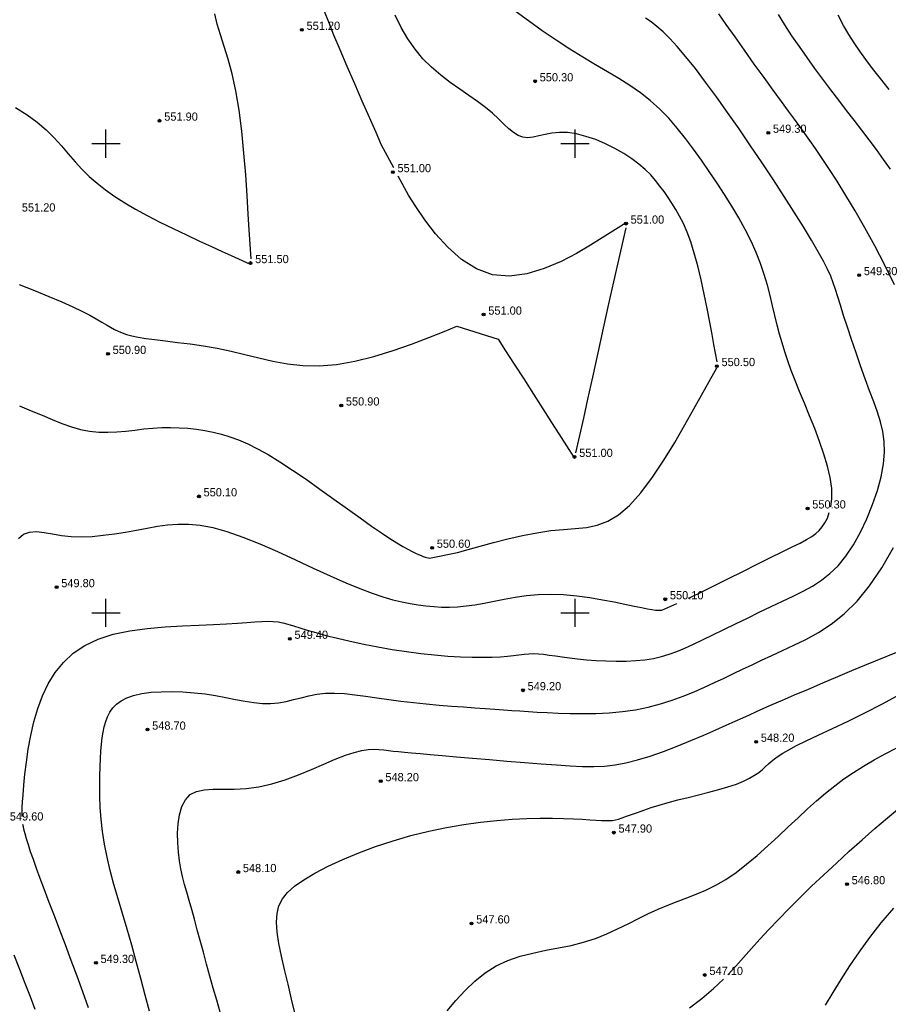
# Model space of a CAD drawing. Extents: x 10527 to 38813, y 13847 to 37526.
# Tile 982 of 1056: x 35994 to 36086, y 36946 to 37051. Entities that reach past the tile are written whole.
import ezdxf

# ---------------------------------------------------------------- set-up
doc = ezdxf.new("R2010")
doc.units = 0
doc.header["$LTSCALE"] = 0.5
doc.header["$MEASUREMENT"] = 0
doc.header["$PDMODE"] = 32
doc.header["$PDSIZE"] = 0.3
doc.linetypes.add('CONTI', pattern=[0])
for name, color, linetype in [('(004) Точки рельефа', 7, 'Continuous'), ('GORIZDEFAULT', 32, 'CONTI'), ('PI_TTDEFAULT', 5, 'CONTI'), ('SETKR', 2, 'CONTI'), ('ХХХ оформление', 7, 'ИК_Водопровод -------в--------')]:
    doc.layers.add(name, color=color, linetype=linetype)
doc.layers.add('(032) Горизонтали утолщенные', color=32, linetype='Continuous', lineweight=30)
doc.layers.add('.', color=7, linetype='Continuous', lineweight=15)
doc.styles.add('D-431', font='txt')
doc.styles.get("Standard").update_dxf_attribs({"font": 'times.ttf'})
doc.linetypes.add('ИК_Водопровод -------в--------', pattern='A,9,-0.6,["В",Standard,S=1.2,R=0,X=0,Y=-0.6],-1.2', length=10.8)

# ---------------------------------------------------------------- blocks, each defined once
blk = doc.blocks.new('BL_333')
at = {"color": 0}
for p, q in [((0, -1.5), (0, 1.5)), ((-1.5, 0), (1.5, 0))]:
    blk.add_line(p, q, dxfattribs=at)
blk = doc.blocks.new('gergrgrre')
at = {"layer": '(032) Горизонтали утолщенные', "color": 32}
for points in [[(360870.17, 4201057.23, 548), (360869.79, 4201058.85, 548), (360869.41, 4201060.44, 548), (360869.04, 4201061.98, 548), (360868.7, 4201063.43, 548), (360868.44, 4201064.77, 548), (360868.25, 4201065.98, 548), (360868.18, 4201067.04, 548), (360868.24, 4201067.96, 548), (360868.44, 4201068.78, 548), (360868.81, 4201069.52, 548), (360869.36, 4201070.21, 548), (360870.11, 4201070.88, 548), (360871.08, 4201071.56, 548), (360872.27, 4201072.27, 548), (360873.67, 4201072.99, 548), (360875.24, 4201073.72, 548), (360876.94, 4201074.43, 548), (360878.74, 4201075.1, 548), (360880.61, 4201075.72, 548), (360882.51, 4201076.27, 548), (360884.41, 4201076.74, 548), (360886.29, 4201077.13, 548), (360888.14, 4201077.44, 548), (360889.93, 4201077.69, 548), (360891.66, 4201077.87, 548), (360893.3, 4201078, 548), (360894.85, 4201078.08, 548), (360896.28, 4201078.12, 548), (360897.59, 4201078.12, 548), (360898.77, 4201078.1, 548), (360899.84, 4201078.06, 548), (360900.77, 4201078.01, 548), (360901.58, 4201077.96, 548), (360902.26, 4201077.91, 548), (360902.82, 4201077.88, 548), (360903.27, 4201077.86, 548), (360903.65, 4201077.86, 548), (360903.98, 4201077.89, 548), (360904.3, 4201077.94, 548), (360904.64, 4201078.03, 548), (360905.03, 4201078.15, 548), (360905.49, 4201078.32, 548), (360906.02, 4201078.51, 548), (360906.64, 4201078.74, 548), (360907.34, 4201078.99, 548), (360908.11, 4201079.25, 548), (360908.98, 4201079.52, 548), (360909.93, 4201079.8, 548), (360910.96, 4201080.07, 548), (360912.04, 4201080.34, 548), (360913.15, 4201080.61, 548), (360914.25, 4201080.89, 548), (360915.31, 4201081.17, 548), (360916.3, 4201081.46, 548), (360917.19, 4201081.75, 548), (360917.94, 4201082.06, 548), (360918.58, 4201082.37, 548), (360919.12, 4201082.69, 548), (360919.58, 4201083, 548), (360919.97, 4201083.31, 548), (360920.31, 4201083.61, 548), (360920.62, 4201083.9, 548), (360920.92, 4201084.17, 548), (360921.25, 4201084.44, 548), (360921.64, 4201084.73, 548), (360922.13, 4201085.04, 548), (360922.77, 4201085.41, 548), (360923.59, 4201085.85, 548), (360924.64, 4201086.36, 548), (360925.92, 4201086.97, 548), (360927.43, 4201087.68, 548), (360929.1, 4201088.47, 548), (360930.89, 4201089.35, 548), (360932.77, 4201090.3, 548), (360934.67, 4201091.32, 548)], [(360933.47, 4201155.76, 548), (360932.54, 4201156.95, 548), (360931.71, 4201158.01, 548), (360930.99, 4201158.96, 548), (360930.35, 4201159.86, 548), (360929.75, 4201160.74, 548), (360929.18, 4201161.64, 548), (360928.62, 4201162.6, 548), (360928.03, 4201163.67, 548)], [(360927.26, 4201111.3, 550), (360927.37, 4201112.2, 550), (360927.36, 4201113.24, 550), (360927.2, 4201114.42, 550), (360926.92, 4201115.62, 550), (360926.53, 4201116.9, 550), (360926.06, 4201118.25, 550), (360925.54, 4201119.63, 550), (360924.99, 4201121, 550), (360924.44, 4201122.33, 550), (360923.92, 4201123.59, 550), (360923.46, 4201124.75, 550), (360923.05, 4201125.83, 550), (360922.68, 4201126.84, 550), (360922.35, 4201127.81, 550), (360922.06, 4201128.76, 550), (360921.79, 4201129.71, 550), (360921.54, 4201130.67, 550), (360921.3, 4201131.68, 550), (360921.06, 4201132.72, 550), (360920.8, 4201133.8, 550), (360920.51, 4201134.91, 550), (360920.17, 4201136.05, 550), (360919.78, 4201137.22, 550), (360919.31, 4201138.41, 550), (360918.77, 4201139.62, 550), (360918.14, 4201140.85, 550), (360917.45, 4201142.08, 550), (360916.72, 4201143.33, 550), (360915.94, 4201144.56, 550), (360915.13, 4201145.8, 550), (360914.31, 4201147.02, 550), (360913.48, 4201148.23, 550), (360912.64, 4201149.41, 550), (360911.78, 4201150.55, 550), (360910.9, 4201151.65, 550), (360909.98, 4201152.7, 550), (360909.03, 4201153.68, 550), (360908.02, 4201154.58, 550), (360906.96, 4201155.41, 550), (360905.85, 4201156.19, 550), (360904.68, 4201156.93, 550), (360903.46, 4201157.66, 550), (360902.17, 4201158.41, 550), (360900.83, 4201159.21, 550), (360899.44, 4201160.07, 550), (360897.99, 4201161.02, 550), (360896.51, 4201162.03, 550), (360895.04, 4201163.07, 550), (360893.62, 4201164.1, 550)], [(360912.09, 4201101.55, 550), (360912.34, 4201101.66, 550), (360913.5, 4201102.24, 550), (360914.86, 4201102.92, 550), (360916.35, 4201103.66, 550), (360917.88, 4201104.42, 550), (360919.4, 4201105.18, 550), (360920.83, 4201105.88, 550), (360922.09, 4201106.51, 550), (360923.14, 4201107.02, 550), (360924, 4201107.44, 550), (360924.68, 4201107.8, 550), (360925.22, 4201108.13, 550), (360925.66, 4201108.44, 550), (360926.02, 4201108.78, 550), (360926.35, 4201109.17, 550), (360926.63, 4201109.6, 550), (360926.89, 4201110.1, 550), (360927.1, 4201110.68, 550)], [(360842.45, 4201057.72, 550), (360841.94, 4201059.09, 550), (360841.39, 4201060.52, 550), (360840.81, 4201062.01, 550), (360840.22, 4201063.51, 550)], [(360840.66, 4201107.91, 550), (360841.22, 4201108.37, 550), (360841.86, 4201108.6, 550), (360842.59, 4201108.65, 550), (360843.4, 4201108.57, 550), (360844.29, 4201108.42, 550), (360845.26, 4201108.25, 550), (360846.29, 4201108.13, 550), (360847.39, 4201108.1, 550), (360848.53, 4201108.14, 550), (360849.71, 4201108.26, 550), (360850.9, 4201108.42, 550), (360852.09, 4201108.61, 550), (360853.26, 4201108.82, 550), (360854.4, 4201109.03, 550), (360855.49, 4201109.22, 550), (360856.56, 4201109.37, 550), (360857.66, 4201109.46, 550), (360858.8, 4201109.46, 550), (360860.03, 4201109.34, 550), (360861.38, 4201109.08, 550), (360862.89, 4201108.67, 550), (360864.57, 4201108.08, 550), (360866.39, 4201107.35, 550), (360868.28, 4201106.52, 550), (360870.21, 4201105.65, 550), (360872.1, 4201104.77, 550), (360873.9, 4201103.94, 550), (360875.57, 4201103.2, 550), (360877.05, 4201102.58, 550), (360878.36, 4201102.09, 550), (360879.52, 4201101.69, 550), (360880.57, 4201101.39, 550), (360881.53, 4201101.16, 550), (360882.42, 4201100.99, 550), (360883.27, 4201100.85, 550), (360884.1, 4201100.75, 550), (360884.93, 4201100.67, 550), (360885.76, 4201100.62, 550), (360886.61, 4201100.61, 550), (360887.48, 4201100.65, 550), (360888.38, 4201100.73, 550), (360889.32, 4201100.85, 550), (360890.32, 4201101.03, 550), (360891.36, 4201101.24, 550), (360892.45, 4201101.46, 550), (360893.6, 4201101.67, 550), (360894.81, 4201101.84, 550), (360896.07, 4201101.96, 550), (360897.39, 4201102, 550), (360898.77, 4201101.95, 550), (360900.18, 4201101.81, 550), (360901.57, 4201101.63, 550), (360902.91, 4201101.4, 550), (360904.17, 4201101.16, 550), (360905.31, 4201100.93, 550), (360906.29, 4201100.72, 550), (360907.09, 4201100.56, 550), (360907.72, 4201100.43, 550), (360908.2, 4201100.35, 550), (360908.57, 4201100.3, 550), (360908.85, 4201100.27, 550), (360909.06, 4201100.27, 550), (360909.24, 4201100.28, 550), (360910.86, 4201101, 550)]]:
    blk.add_polyline3d(points, dxfattribs=at)
at = {"layer": 'GORIZDEFAULT', "color": 32}
for points in [[(360934.04, 4201134.94, 549), (360933.01, 4201137.06, 549), (360931.95, 4201139.09, 549), (360930.9, 4201141.02, 549), (360929.86, 4201142.82, 549), (360928.86, 4201144.48, 549), (360927.92, 4201146, 549), (360927.05, 4201147.34, 549), (360926.28, 4201148.51, 549), (360925.62, 4201149.49, 549), (360925.04, 4201150.33, 549), (360924.5, 4201151.09, 549), (360923.96, 4201151.83, 549), (360923.39, 4201152.61, 549), (360922.75, 4201153.47, 549), (360922, 4201154.49, 549), (360921.12, 4201155.7, 549), (360920.14, 4201157.05, 549), (360919.1, 4201158.48, 549), (360918.06, 4201159.94, 549), (360917.05, 4201161.36, 549), (360916.12, 4201162.68, 549), (360915.31, 4201163.84, 549)], [(360916.29, 4201061.43, 547), (360917.15, 4201062.34, 547), (360917.97, 4201063.26, 547), (360918.81, 4201064.22, 547), (360919.71, 4201065.23, 547), (360920.65, 4201066.25, 547), (360921.68, 4201067.34, 547), (360922.79, 4201068.47, 547), (360923.97, 4201069.65, 547), (360925.21, 4201070.86, 547), (360926.51, 4201072.1, 547), (360927.85, 4201073.34, 547), (360929.22, 4201074.59, 547), (360930.6, 4201075.83, 547), (360931.96, 4201077.02, 547), (360933.3, 4201078.15, 547), (360934.57, 4201079.21, 547)], [(360841.06, 4201078.31, 549.5), (360841.06, 4201078.74, 549.5), (360841.07, 4201079.25, 549.5), (360841.11, 4201079.87, 549.5), (360841.16, 4201080.62, 549.5), (360841.25, 4201081.63, 549.5), (360841.36, 4201082.8, 549.5), (360841.51, 4201084.1, 549.5), (360841.71, 4201085.48, 549.5), (360841.98, 4201086.92, 549.5), (360842.31, 4201088.37, 549.5), (360842.73, 4201089.79, 549.5), (360843.23, 4201091.15, 549.5), (360843.85, 4201092.44, 549.5), (360844.58, 4201093.64, 549.5), (360845.47, 4201094.72, 549.5), (360846.51, 4201095.69, 549.5), (360847.73, 4201096.52, 549.5), (360849.15, 4201097.19, 549.5), (360850.77, 4201097.71, 549.5), (360852.54, 4201098.08, 549.5), (360854.4, 4201098.34, 549.5), (360856.29, 4201098.51, 549.5), (360858.14, 4201098.62, 549.5), (360859.89, 4201098.69, 549.5), (360861.47, 4201098.75, 549.5), (360862.85, 4201098.82, 549.5), (360864.02, 4201098.9, 549.5), (360865.03, 4201098.98, 549.5), (360865.88, 4201099.04, 549.5), (360866.61, 4201099.09, 549.5), (360867.25, 4201099.11, 549.5), (360867.82, 4201099.09, 549.5), (360868.35, 4201099.03, 549.5), (360868.86, 4201098.93, 549.5), (360869.4, 4201098.79, 549.5), (360869.98, 4201098.61, 549.5), (360870.65, 4201098.4, 549.5), (360871.43, 4201098.16, 549.5), (360872.35, 4201097.89, 549.5), (360873.44, 4201097.6, 549.5), (360874.67, 4201097.29, 549.5), (360876.02, 4201096.98, 549.5), (360877.47, 4201096.67, 549.5), (360878.97, 4201096.38, 549.5), (360880.5, 4201096.11, 549.5), (360882.04, 4201095.87, 549.5), (360883.56, 4201095.68, 549.5), (360885.03, 4201095.52, 549.5), (360886.44, 4201095.4, 549.5), (360887.78, 4201095.32, 549.5), (360889.03, 4201095.28, 549.5), (360890.16, 4201095.26, 549.5), (360891.17, 4201095.28, 549.5), (360892.04, 4201095.33, 549.5), (360892.79, 4201095.39, 549.5), (360893.44, 4201095.46, 549.5), (360894.02, 4201095.54, 549.5), (360894.56, 4201095.6, 549.5), (360895.06, 4201095.64, 549.5), (360895.57, 4201095.66, 549.5), (360896.09, 4201095.64, 549.5), (360896.65, 4201095.58, 549.5), (360897.25, 4201095.5, 549.5), (360897.91, 4201095.41, 549.5), (360898.62, 4201095.3, 549.5), (360899.4, 4201095.2, 549.5), (360900.27, 4201095.09, 549.5), (360901.22, 4201095, 549.5), (360902.24, 4201094.93, 549.5), (360903.29, 4201094.88, 549.5), (360904.37, 4201094.85, 549.5), (360905.43, 4201094.86, 549.5), (360906.47, 4201094.91, 549.5), (360907.45, 4201095, 549.5), (360908.35, 4201095.15, 549.5), (360909.2, 4201095.34, 549.5), (360910.02, 4201095.58, 549.5), (360910.85, 4201095.88, 549.5), (360911.7, 4201096.23, 549.5), (360912.61, 4201096.65, 549.5), (360913.6, 4201097.12, 549.5), (360914.69, 4201097.65, 549.5), (360915.87, 4201098.22, 549.5), (360917.1, 4201098.83, 549.5), (360918.37, 4201099.45, 549.5), (360919.64, 4201100.07, 549.5), (360920.89, 4201100.67, 549.5), (360922.1, 4201101.24, 549.5), (360923.23, 4201101.78, 549.5), (360924.3, 4201102.31, 549.5), (360925.31, 4201102.86, 549.5), (360926.27, 4201103.47, 549.5), (360927.17, 4201104.18, 549.5), (360928.04, 4201105.02, 549.5), (360928.87, 4201106.03, 549.5), (360929.67, 4201107.23, 549.5), (360930.42, 4201108.58, 549.5), (360931.11, 4201110.03, 549.5), (360931.72, 4201111.54, 549.5), (360932.22, 4201113.05, 549.5), (360932.61, 4201114.51, 549.5), (360932.87, 4201115.88, 549.5), (360932.97, 4201117.12, 549.5), (360932.95, 4201118.26, 549.5), (360932.8, 4201119.32, 549.5), (360932.56, 4201120.35, 549.5), (360932.23, 4201121.4, 549.5), (360931.84, 4201122.49, 549.5), (360931.4, 4201123.66, 549.5), (360930.93, 4201124.95, 549.5), (360930.44, 4201126.32, 549.5), (360929.95, 4201127.72, 549.5), (360929.48, 4201129.11, 549.5), (360929.03, 4201130.45, 549.5), (360928.63, 4201131.68, 549.5), (360928.28, 4201132.77, 549.5), (360928, 4201133.68, 549.5), (360927.76, 4201134.47, 549.5), (360927.52, 4201135.18, 549.5), (360927.25, 4201135.87, 549.5), (360926.91, 4201136.62, 549.5), (360926.48, 4201137.47, 549.5), (360925.92, 4201138.48, 549.5), (360925.2, 4201139.71, 549.5), (360924.34, 4201141.12, 549.5), (360923.36, 4201142.69, 549.5), (360922.29, 4201144.37, 549.5), (360921.14, 4201146.14, 549.5), (360919.94, 4201147.95, 549.5), (360918.71, 4201149.77, 549.5), (360917.48, 4201151.57, 549.5), (360916.25, 4201153.32, 549.5), (360915.06, 4201154.99, 549.5), (360913.91, 4201156.56, 549.5), (360912.82, 4201157.99, 549.5), (360911.81, 4201159.26, 549.5), (360910.9, 4201160.34, 549.5), (360910.1, 4201161.21, 549.5), (360909.38, 4201161.91, 549.5), (360908.72, 4201162.48, 549.5), (360908.1, 4201162.96, 549.5), (360907.49, 4201163.38, 549.5)], [(360915.13, 4201126.73, 550.5), (360914.79, 4201128.58, 550.5), (360914.6, 4201129.67, 550.5), (360914.36, 4201130.98, 550.5), (360914.08, 4201132.43, 550.5), (360913.77, 4201133.95, 550.5), (360913.44, 4201135.49, 550.5), (360913.08, 4201136.98, 550.5), (360912.71, 4201138.34, 550.5), (360912.33, 4201139.54, 550.5), (360911.94, 4201140.58, 550.5), (360911.55, 4201141.48, 550.5), (360911.14, 4201142.28, 550.5), (360910.73, 4201142.99, 550.5), (360910.32, 4201143.65, 550.5), (360909.91, 4201144.27, 550.5), (360909.49, 4201144.88, 550.5), (360909.05, 4201145.48, 550.5), (360908.58, 4201146.07, 550.5), (360908.06, 4201146.66, 550.5), (360907.48, 4201147.24, 550.5), (360906.81, 4201147.82, 550.5), (360906.05, 4201148.39, 550.5), (360905.19, 4201148.95, 550.5), (360904.24, 4201149.49, 550.5), (360903.23, 4201149.98, 550.5), (360902.2, 4201150.42, 550.5), (360901.16, 4201150.77, 550.5), (360900.16, 4201151.03, 550.5), (360899.21, 4201151.17, 550.5), (360898.33, 4201151.18, 550.5), (360897.53, 4201151.1, 550.5), (360896.8, 4201150.97, 550.5), (360896.13, 4201150.81, 550.5), (360895.52, 4201150.69, 550.5), (360894.95, 4201150.63, 550.5), (360894.42, 4201150.68, 550.5), (360893.93, 4201150.86, 550.5), (360893.44, 4201151.17, 550.5), (360892.94, 4201151.58, 550.5), (360892.42, 4201152.08, 550.5), (360891.84, 4201152.64, 550.5), (360891.19, 4201153.24, 550.5), (360890.45, 4201153.86, 550.5), (360889.61, 4201154.49, 550.5), (360888.68, 4201155.14, 550.5), (360887.7, 4201155.81, 550.5), (360886.69, 4201156.52, 550.5), (360885.68, 4201157.29, 550.5), (360884.7, 4201158.13, 550.5), (360883.78, 4201159.04, 550.5), (360882.94, 4201160.05, 550.5), (360882.18, 4201161.16, 550.5), (360881.48, 4201162.36, 550.5), (360880.83, 4201163.67, 550.5)], [(360880.68, 4201147.4, 551), (360879.38, 4201149.83, 551), (360878.79, 4201151.18, 551), (360878.09, 4201152.77, 551), (360877.31, 4201154.53, 551), (360876.51, 4201156.38, 551), (360875.71, 4201158.22, 551), (360874.96, 4201159.98, 551), (360874.3, 4201161.57, 551), (360873.75, 4201162.93, 551), (360873.3, 4201164.09, 551)], [(360933.63, 4201147.26, 548.5), (360932.89, 4201148.32, 548.5), (360932.13, 4201149.36, 548.5), (360931.35, 4201150.4, 548.5), (360930.56, 4201151.43, 548.5), (360929.76, 4201152.48, 548.5), (360928.94, 4201153.54, 548.5), (360928.11, 4201154.62, 548.5), (360927.27, 4201155.72, 548.5), (360926.42, 4201156.85, 548.5), (360925.57, 4201158, 548.5), (360924.73, 4201159.17, 548.5), (360923.91, 4201160.34, 548.5), (360923.12, 4201161.5, 548.5), (360922.37, 4201162.64, 548.5), (360921.67, 4201163.76, 548.5)], [(360865.46, 4201137.71, 551.5), (360865.26, 4201140.81, 551.5), (360865.17, 4201142.48, 551.5), (360865.05, 4201144.46, 551.5), (360864.9, 4201146.67, 551.5), (360864.71, 4201148.98, 551.5), (360864.48, 4201151.32, 551.5), (360864.19, 4201153.57, 551.5), (360863.85, 4201155.63, 551.5), (360863.45, 4201157.43, 551.5), (360863.02, 4201158.99, 551.5), (360862.59, 4201160.36, 551.5), (360862.19, 4201161.59, 551.5), (360861.85, 4201162.72, 551.5), (360861.6, 4201163.81, 551.5)], [(360840.37, 4201153.84, 551.5), (360841.59, 4201153.08, 551.5), (360842.67, 4201152.28, 551.5), (360843.62, 4201151.45, 551.5), (360844.46, 4201150.6, 551.5), (360845.24, 4201149.75, 551.5), (360845.97, 4201148.9, 551.5), (360846.7, 4201148.06, 551.5), (360847.44, 4201147.26, 551.5), (360848.22, 4201146.5, 551.5), (360849.06, 4201145.77, 551.5), (360849.96, 4201145.07, 551.5), (360850.94, 4201144.38, 551.5), (360852, 4201143.7, 551.5), (360853.15, 4201143.03, 551.5), (360854.4, 4201142.34, 551.5), (360855.75, 4201141.64, 551.5), (360857.16, 4201140.94, 551.5), (360858.58, 4201140.27, 551.5), (360859.96, 4201139.62, 551.5), (360861.25, 4201139.03, 551.5), (360862.4, 4201138.52, 551.5), (360863.36, 4201138.08, 551.5), (360865.38, 4201137.17, 551.5), (360865.4, 4201137.18, 551.5)], [(360905.43, 4201141.56, 551), (360902.88, 4201139.95, 551), (360901.65, 4201139.17, 551), (360900.17, 4201138.3, 551), (360898.51, 4201137.44, 551), (360896.72, 4201136.68, 551), (360894.87, 4201136.12, 551), (360893, 4201135.87, 551), (360891.19, 4201136.03, 551), (360889.48, 4201136.65, 551), (360887.9, 4201137.66, 551), (360886.45, 4201138.95, 551), (360885.14, 4201140.39, 551), (360884, 4201141.88, 551), (360883.03, 4201143.29, 551), (360882.24, 4201144.5, 551), (360881.16, 4201146.52, 551)], [(360900.09, 4201117.05, 551), (360900.92, 4201120.76, 551), (360901.36, 4201122.76, 551), (360901.89, 4201125.12, 551), (360902.46, 4201127.7, 551), (360903.04, 4201130.35, 551), (360903.61, 4201132.92, 551), (360904.14, 4201135.28, 551), (360904.58, 4201137.28, 551), (360905.43, 4201141.03, 551)], [(360840.76, 4201134.97, 551), (360842.38, 4201134.33, 551), (360843.91, 4201133.71, 551), (360845.28, 4201133.13, 551), (360846.45, 4201132.6, 551), (360847.44, 4201132.13, 551), (360848.27, 4201131.71, 551), (360848.97, 4201131.33, 551), (360849.55, 4201130.99, 551), (360850.05, 4201130.7, 551), (360850.49, 4201130.43, 551), (360850.89, 4201130.2, 551), (360851.29, 4201130, 551), (360851.71, 4201129.82, 551), (360852.18, 4201129.66, 551), (360852.74, 4201129.51, 551), (360853.42, 4201129.38, 551), (360854.24, 4201129.25, 551), (360855.22, 4201129.11, 551), (360856.36, 4201128.98, 551), (360857.62, 4201128.82, 551), (360858.97, 4201128.65, 551), (360860.39, 4201128.44, 551), (360861.85, 4201128.19, 551), (360863.33, 4201127.89, 551), (360864.8, 4201127.54, 551), (360866.28, 4201127.18, 551), (360867.79, 4201126.83, 551), (360869.35, 4201126.55, 551), (360870.98, 4201126.37, 551), (360872.71, 4201126.33, 551), (360874.56, 4201126.47, 551), (360876.52, 4201126.81, 551), (360878.56, 4201127.32, 551), (360880.6, 4201127.94, 551), (360882.57, 4201128.63, 551), (360884.4, 4201129.33, 551), (360886.03, 4201129.98, 551), (360887.39, 4201130.54, 551), (360891.82, 4201129.15, 551), (360892.6, 4201127.93, 551), (360893.52, 4201126.49, 551), (360894.53, 4201124.92, 551), (360895.56, 4201123.3, 551), (360896.56, 4201121.73, 551), (360897.48, 4201120.29, 551), (360898.27, 4201119.06, 551), (360899.92, 4201116.51, 551), (360899.94, 4201116.52, 551)], [(360840.78, 4201122.04, 550.5), (360842.02, 4201121.54, 550.5), (360843.18, 4201121.06, 550.5), (360844.27, 4201120.6, 550.5), (360845.31, 4201120.19, 550.5), (360846.31, 4201119.83, 550.5), (360847.29, 4201119.55, 550.5), (360848.25, 4201119.35, 550.5), (360849.22, 4201119.25, 550.5), (360850.19, 4201119.24, 550.5), (360851.15, 4201119.28, 550.5), (360852.12, 4201119.37, 550.5), (360853.08, 4201119.48, 550.5), (360854.04, 4201119.59, 550.5), (360855, 4201119.68, 550.5), (360855.94, 4201119.74, 550.5), (360856.87, 4201119.75, 550.5), (360857.8, 4201119.73, 550.5), (360858.72, 4201119.67, 550.5), (360859.63, 4201119.57, 550.5), (360860.53, 4201119.43, 550.5), (360861.42, 4201119.25, 550.5), (360862.31, 4201119.04, 550.5), (360863.2, 4201118.76, 550.5), (360864.13, 4201118.43, 550.5), (360865.11, 4201118.01, 550.5), (360866.16, 4201117.49, 550.5), (360867.29, 4201116.86, 550.5), (360868.53, 4201116.1, 550.5), (360869.89, 4201115.22, 550.5), (360871.33, 4201114.23, 550.5), (360872.81, 4201113.19, 550.5), (360874.3, 4201112.13, 550.5), (360875.73, 4201111.09, 550.5), (360877.08, 4201110.12, 550.5), (360878.3, 4201109.25, 550.5), (360879.35, 4201108.52, 550.5), (360880.25, 4201107.93, 550.5), (360881.01, 4201107.45, 550.5), (360881.65, 4201107.07, 550.5), (360882.18, 4201106.77, 550.5), (360882.62, 4201106.54, 550.5), (360882.99, 4201106.36, 550.5), (360883.31, 4201106.21, 550.5), (360883.58, 4201106.1, 550.5), (360883.81, 4201106.01, 550.5), (360884.01, 4201105.94, 550.5), (360884.18, 4201105.89, 550.5), (360884.34, 4201105.86, 550.5), (360884.49, 4201105.83, 550.5), (360887.48, 4201106.43, 550.5), (360888.59, 4201106.74, 550.5), (360889.88, 4201107.1, 550.5), (360891.32, 4201107.49, 550.5), (360892.84, 4201107.88, 550.5), (360894.4, 4201108.24, 550.5), (360895.93, 4201108.54, 550.5), (360897.4, 4201108.76, 550.5), (360898.76, 4201108.89, 550.5), (360900.02, 4201108.98, 550.5), (360901.22, 4201109.11, 550.5), (360902.36, 4201109.35, 550.5), (360903.49, 4201109.77, 550.5), (360904.62, 4201110.44, 550.5), (360905.79, 4201111.43, 550.5), (360907, 4201112.79, 550.5), (360908.24, 4201114.44, 550.5), (360909.46, 4201116.26, 550.5), (360910.63, 4201118.16, 550.5), (360911.71, 4201120.02, 550.5), (360912.67, 4201121.73, 550.5), (360913.47, 4201123.18, 550.5), (360915.11, 4201126.12, 550.5)], [(360854.64, 4201057.54, 549), (360854.19, 4201059.27, 549), (360853.72, 4201061.05, 549), (360853.23, 4201062.84, 549), (360852.74, 4201064.6, 549), (360852.24, 4201066.3, 549), (360851.75, 4201067.95, 549), (360851.28, 4201069.53, 549), (360850.85, 4201071.06, 549), (360850.45, 4201072.53, 549), (360850.11, 4201073.97, 549), (360849.83, 4201075.36, 549), (360849.62, 4201076.7, 549), (360849.47, 4201078.01, 549), (360849.38, 4201079.26, 549), (360849.34, 4201080.45, 549), (360849.33, 4201081.57, 549), (360849.35, 4201082.62, 549), (360849.37, 4201083.59, 549), (360849.41, 4201084.47, 549), (360849.46, 4201085.27, 549), (360849.51, 4201086, 549), (360849.59, 4201086.67, 549), (360849.69, 4201087.29, 549), (360849.81, 4201087.87, 549), (360849.97, 4201088.41, 549), (360850.16, 4201088.93, 549), (360850.41, 4201089.42, 549), (360850.72, 4201089.87, 549), (360851.11, 4201090.28, 549), (360851.6, 4201090.64, 549), (360852.21, 4201090.95, 549), (360852.94, 4201091.21, 549), (360853.81, 4201091.4, 549), (360854.8, 4201091.53, 549), (360855.88, 4201091.6, 549), (360857.02, 4201091.61, 549), (360858.2, 4201091.58, 549), (360859.39, 4201091.49, 549), (360860.56, 4201091.36, 549), (360861.69, 4201091.18, 549), (360862.78, 4201090.98, 549), (360863.82, 4201090.78, 549), (360864.82, 4201090.59, 549), (360865.77, 4201090.45, 549), (360866.68, 4201090.35, 549), (360867.55, 4201090.34, 549), (360868.39, 4201090.42, 549), (360869.19, 4201090.56, 549), (360869.99, 4201090.76, 549), (360870.79, 4201090.96, 549), (360871.62, 4201091.16, 549), (360872.48, 4201091.33, 549), (360873.39, 4201091.43, 549), (360874.37, 4201091.45, 549), (360875.41, 4201091.39, 549), (360876.51, 4201091.28, 549), (360877.67, 4201091.13, 549), (360878.88, 4201090.95, 549), (360880.14, 4201090.77, 549), (360881.44, 4201090.59, 549), (360882.79, 4201090.43, 549), (360884.14, 4201090.29, 549), (360885.5, 4201090.17, 549), (360886.83, 4201090.07, 549), (360888.1, 4201089.98, 549), (360889.31, 4201089.89, 549), (360890.43, 4201089.82, 549), (360891.44, 4201089.74, 549), (360892.37, 4201089.68, 549), (360893.25, 4201089.61, 549), (360894.12, 4201089.55, 549), (360895.02, 4201089.49, 549), (360895.97, 4201089.43, 549), (360897.02, 4201089.37, 549), (360898.19, 4201089.32, 549), (360899.46, 4201089.28, 549), (360900.81, 4201089.27, 549), (360902.21, 4201089.29, 549), (360903.63, 4201089.35, 549), (360905.05, 4201089.48, 549), (360906.45, 4201089.68, 549), (360907.8, 4201089.95, 549), (360909.1, 4201090.3, 549), (360910.34, 4201090.69, 549), (360911.54, 4201091.13, 549), (360912.7, 4201091.6, 549), (360913.8, 4201092.09, 549), (360914.86, 4201092.57, 549), (360915.88, 4201093.05, 549), (360916.87, 4201093.52, 549), (360917.86, 4201093.99, 549), (360918.86, 4201094.47, 549), (360919.88, 4201094.95, 549), (360920.96, 4201095.46, 549), (360922.1, 4201095.98, 549), (360923.32, 4201096.54, 549), (360924.61, 4201097.17, 549), (360925.95, 4201097.91, 549), (360927.31, 4201098.81, 549), (360928.69, 4201099.91, 549), (360930.06, 4201101.25, 549), (360931.4, 4201102.87, 549), (360932.7, 4201104.8, 549), (360933.94, 4201106.95, 549)], [(360886.36, 4201057.61, 547.5), (360887.3, 4201058.7, 547.5), (360888.29, 4201059.76, 547.5), (360889.33, 4201060.75, 547.5), (360890.42, 4201061.63, 547.5), (360891.59, 4201062.38, 547.5), (360892.84, 4201062.96, 547.5), (360894.15, 4201063.41, 547.5), (360895.5, 4201063.75, 547.5), (360896.87, 4201064.04, 547.5), (360898.24, 4201064.3, 547.5), (360899.6, 4201064.57, 547.5), (360900.91, 4201064.9, 547.5), (360902.17, 4201065.31, 547.5), (360903.38, 4201065.8, 547.5), (360904.54, 4201066.32, 547.5), (360905.66, 4201066.87, 547.5), (360906.75, 4201067.42, 547.5), (360907.81, 4201067.95, 547.5), (360908.85, 4201068.44, 547.5), (360909.88, 4201068.86, 547.5), (360910.89, 4201069.24, 547.5), (360911.91, 4201069.62, 547.5), (360912.92, 4201070.01, 547.5), (360913.95, 4201070.45, 547.5), (360915, 4201070.97, 547.5), (360916.07, 4201071.6, 547.5), (360917.17, 4201072.35, 547.5), (360918.28, 4201073.22, 547.5), (360919.41, 4201074.16, 547.5), (360920.53, 4201075.16, 547.5), (360921.64, 4201076.18, 547.5), (360922.72, 4201077.19, 547.5), (360923.77, 4201078.17, 547.5), (360924.78, 4201079.1, 547.5), (360925.75, 4201079.97, 547.5), (360926.71, 4201080.79, 547.5), (360927.68, 4201081.56, 547.5), (360928.66, 4201082.3, 547.5), (360929.68, 4201083, 547.5), (360930.75, 4201083.68, 547.5), (360931.88, 4201084.33, 547.5), (360933.07, 4201084.98, 547.5), (360934.29, 4201085.61, 547.5)], [(360862.18, 4201057.45, 548.5), (360861.81, 4201058.72, 548.5), (360861.44, 4201060, 548.5), (360861.07, 4201061.3, 548.5), (360860.72, 4201062.58, 548.5), (360860.38, 4201063.84, 548.5), (360860.05, 4201065.07, 548.5), (360859.73, 4201066.24, 548.5), (360859.43, 4201067.36, 548.5), (360859.14, 4201068.39, 548.5), (360858.87, 4201069.34, 548.5), (360858.61, 4201070.23, 548.5), (360858.38, 4201071.07, 548.5), (360858.17, 4201071.9, 548.5), (360857.99, 4201072.73, 548.5), (360857.84, 4201073.59, 548.5), (360857.72, 4201074.51, 548.5), (360857.65, 4201075.49, 548.5), (360857.63, 4201076.51, 548.5), (360857.68, 4201077.53, 548.5), (360857.83, 4201078.49, 548.5), (360858.08, 4201079.36, 548.5), (360858.46, 4201080.09, 548.5), (360858.98, 4201080.64, 548.5), (360859.65, 4201080.98, 548.5), (360860.48, 4201081.15, 548.5), (360861.43, 4201081.21, 548.5), (360862.51, 4201081.22, 548.5), (360863.68, 4201081.22, 548.5), (360864.95, 4201081.28, 548.5), (360866.28, 4201081.45, 548.5), (360867.68, 4201081.77, 548.5), (360869.1, 4201082.22, 548.5), (360870.52, 4201082.74, 548.5), (360871.9, 4201083.31, 548.5), (360873.21, 4201083.88, 548.5), (360874.43, 4201084.4, 548.5), (360875.52, 4201084.82, 548.5), (360876.46, 4201085.13, 548.5), (360877.26, 4201085.33, 548.5), (360877.95, 4201085.43, 548.5), (360878.55, 4201085.47, 548.5), (360879.1, 4201085.45, 548.5), (360879.61, 4201085.39, 548.5), (360880.11, 4201085.33, 548.5), (360880.62, 4201085.27, 548.5), (360881.18, 4201085.21, 548.5), (360881.83, 4201085.15, 548.5), (360882.58, 4201085.08, 548.5), (360883.48, 4201085.01, 548.5), (360884.56, 4201084.91, 548.5), (360885.85, 4201084.81, 548.5), (360887.36, 4201084.67, 548.5), (360889.06, 4201084.53, 548.5), (360890.87, 4201084.37, 548.5), (360892.74, 4201084.21, 548.5), (360894.6, 4201084.06, 548.5), (360896.38, 4201083.92, 548.5), (360898.02, 4201083.79, 548.5), (360899.49, 4201083.7, 548.5), (360900.8, 4201083.63, 548.5), (360902, 4201083.62, 548.5), (360903.14, 4201083.68, 548.5), (360904.26, 4201083.8, 548.5), (360905.42, 4201084.01, 548.5), (360906.66, 4201084.33, 548.5), (360908.01, 4201084.74, 548.5), (360909.43, 4201085.24, 548.5), (360910.89, 4201085.8, 548.5), (360912.34, 4201086.38, 548.5), (360913.72, 4201086.97, 548.5), (360915, 4201087.52, 548.5), (360916.12, 4201088.03, 548.5), (360917.07, 4201088.45, 548.5), (360917.88, 4201088.82, 548.5), (360918.61, 4201089.15, 548.5), (360919.34, 4201089.49, 548.5), (360920.12, 4201089.84, 548.5), (360921.02, 4201090.23, 548.5), (360922.1, 4201090.7, 548.5), (360923.4, 4201091.26, 548.5), (360924.87, 4201091.88, 548.5), (360926.42, 4201092.54, 548.5), (360928, 4201093.21, 548.5), (360929.51, 4201093.84, 548.5), (360930.88, 4201094.41, 548.5), (360932.04, 4201094.9, 548.5), (360934.48, 4201095.89, 548.5)], [(360926.69, 4201058.21, 546.5), (360927.5, 4201059.54, 546.5), (360928.37, 4201060.94, 546.5), (360929.3, 4201062.39, 546.5), (360930.32, 4201063.89, 546.5), (360931.43, 4201065.42, 546.5), (360932.64, 4201066.97, 546.5), (360933.97, 4201068.52, 546.5)], [(360848.12, 4201057.91, 549.5), (360847.53, 4201059.6, 549.5), (360846.92, 4201061.3, 549.5), (360846.3, 4201062.97, 549.5), (360845.69, 4201064.61, 549.5), (360845.08, 4201066.19, 549.5), (360844.5, 4201067.71, 549.5), (360843.96, 4201069.14, 549.5), (360843.45, 4201070.47, 549.5), (360842.99, 4201071.68, 549.5), (360842.6, 4201072.76, 549.5), (360842.26, 4201073.71, 549.5), (360841.97, 4201074.55, 549.5), (360841.73, 4201075.28, 549.5), (360841.54, 4201075.92, 549.5), (360841.38, 4201076.47, 549.5), (360841.26, 4201076.95, 549.5), (360841.2, 4201077.2, 549.5), (360841.15, 4201077.43, 549.5)], [(360912.2, 4201057.91, 547), (360913.5, 4201058.91, 547), (360914.76, 4201059.97, 547), (360915.83, 4201060.97, 547)]]:
    blk.add_polyline3d(points, dxfattribs=at)
at = {"layer": 'PI_TTDEFAULT', "color": 5}
for p in [(360870.88, 4201162.13, 551.2), (360895.74, 4201156.64, 550.3), (360855.71, 4201152.44, 551.9), (360920.6, 4201151.15, 549.3), (360880.57, 4201146.96, 551), (360905.43, 4201141.47, 551), (360865.4, 4201137.27, 551.5), (360930.28, 4201135.98, 549.3), (360890.25, 4201131.78, 551), (360850.22, 4201127.59, 550.9), (360915.11, 4201126.29, 550.5), (360875.08, 4201122.1, 550.9), (360899.94, 4201116.61, 551), (360859.91, 4201112.41, 550.1), (360924.79, 4201111.12, 550.3), (360884.76, 4201106.93, 550.6), (360844.74, 4201102.73, 549.8), (360909.62, 4201101.44, 550.1), (360869.59, 4201097.24, 549.4), (360894.45, 4201091.75, 549.2), (360854.42, 4201087.56, 548.7), (360919.31, 4201086.26, 548.2), (360879.28, 4201082.07, 548.2), (360904.13, 4201076.58, 547.9), (360864.1, 4201072.38, 548.1), (360928.99, 4201071.09, 546.8), (360888.96, 4201066.9, 547.6), (360848.93, 4201062.7, 549.3), (360913.82, 4201061.41, 547.1)]:
    blk.add_point(p, dxfattribs=at)
at = {"layer": 'SETKR', "color": 92}
for p in [(360850, 4201150), (360900, 4201150), (360850, 4201100), (360900, 4201100)]:
    blk.add_blockref('BL_333', p, dxfattribs=at)
at = {"layer": '(004) Точки рельефа', "style": 'D-431'}
for s, p in [('551.20', (360871.38, 4201162.12)), ('550.30', (360896.23, 4201156.63)), ('551.90', (360856.21, 4201152.44)), ('549.30', (360921.09, 4201151.15)), ('551.00', (360881.07, 4201146.95)), ('551.20', (360841.03, 4201142.76)), ('551.00', (360905.92, 4201141.47)), ('551.50', (360865.9, 4201137.26)), ('549.30', (360930.78, 4201135.98)), ('551.00', (360890.75, 4201131.77)), ('550.90', (360850.71, 4201127.58)), ('550.50', (360915.61, 4201126.29)), ('550.90', (360875.57, 4201122.09)), ('551.00', (360900.44, 4201116.61)), ('550.10', (360860.4, 4201112.41)), ('550.30', (360925.28, 4201111.12)), ('550.60', (360885.26, 4201106.93)), ('549.80', (360845.23, 4201102.73)), ('550.10', (360910.11, 4201101.44)), ('549.40', (360870.09, 4201097.23)), ('549.20', (360894.94, 4201091.75)), ('548.70', (360854.92, 4201087.55)), ('548.20', (360919.8, 4201086.26)), ('548.20', (360879.78, 4201082.06)), ('549.60', (360839.75, 4201077.87)), ('547.90', (360904.63, 4201076.58)), ('548.10', (360864.59, 4201072.37)), ('546.80', (360929.48, 4201071.08)), ('547.60', (360889.46, 4201066.9)), ('549.30', (360849.42, 4201062.69)), ('547.10', (360914.32, 4201061.41))]:
    blk.add_text(s, height=0.875, dxfattribs=at).set_placement(p)

msp = doc.modelspace()

# ---------------------------------------------------------------- hatches: boundary and pattern name
at = {"layer": '.', "ltscale": 0.149071}
h = msp.add_hatch(color=256, dxfattribs=at)
h.dxf.hatch_style = 1
h.set_gradient(color1=(255, 255, 255), tint=1)
h.paths.add_polyline_path([(35043.297, 36082.013), (36343.297, 36082.013), (36343.297, 37217.013), (35043.297, 37217.013)])
h.paths.add_polyline_path([(35058.297, 37202.013), (36328.297, 37202.013), (36328.297, 36097.013), (35058.297, 36097.013)], flags=16)

# ---------------------------------------------------------------- block references
at = {"linetype": 'Continuous'}
msp.add_blockref('gergrgrre', (-324846.944, -4164111.878), dxfattribs=at)

# ---------------------------------------------------------------- texts
at = {"layer": 'ХХХ оформление', "color": 12, "insert": (35086.105, 37162.039, 510.744), "char_height": 12, "width": 702.70489, "attachment_point": 1}
msp.add_mtext('\\pi19.36256;{\\fTimes New Roman|b1|i0|c204|p18;\\C256;Surxondaryo viloyati Bandixon tumani Boysun 2-uchastka massivi Quduqsoy mahallasi \\P\\pi18.0273;hududidan “Erkin iqtisodiy zona” tashkil qilish uchun rejalashtirilgan yer maydonining \\H1.1359x; \\H0.88036x;\\P\\pi307.53163;Bosh rejasi.\\H1.0906x; }', dxfattribs=at)

doc.saveas('drawing.dxf')
